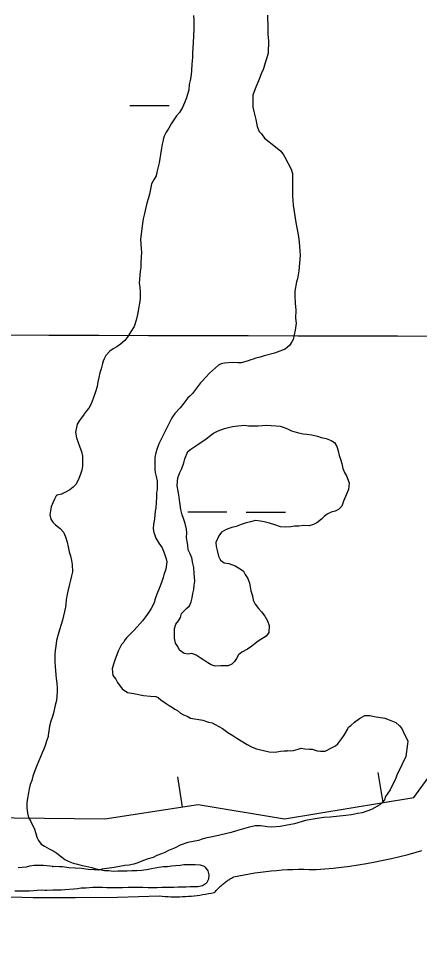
# Model space of a CAD drawing. Extents: x 3180038 to 3217926, y 922069 to 947485.
# Drawn here: x 3192221 to 3192550, y 939132 to 939884 of the extents above; entities that cross this region are included whole.
import ezdxf

# ---------------------------------------------------------------- set-up
doc = ezdxf.new("R2010")
doc.units = 0
for name, color, linetype in [('V-BORW-LINE', 7, 'Continuous'), ('V-GRID-MAJR', 7, 'Continuous'), ('V-LEVE-TOET', 7, 'Continuous'), ('V-ROAD-CNTR', 7, 'Continuous'), ('V-SITE-VEGE', 7, 'Continuous'), ('V-WETL-SWMP', 7, 'Continuous')]:
    doc.layers.add(name, color=color, linetype=linetype)

msp = doc.modelspace()

# ---------------------------------------------------------------- linework, layer by layer
at = {"layer": 'V-BORW-LINE'}
for p, q in [((3192519.57, 939241.54), (3192515.46, 939266.2)), ((3192355.21, 939237.86), (3192351.41, 939262.57))]:
    msp.add_line(p, q, dxfattribs=at)
for points in [[(3192544.78, 939245.74), (3192656.62, 939398.79)], [(3192438.83, 939228.08), (3192544.78, 939245.74)], [(3191226.25, 939239.86), (3192291.67, 939228.08)], [(3192291.67, 939228.08), (3192368.19, 939239.86)], [(3192368.19, 939239.86), (3192438.83, 939228.08)]]:
    msp.add_lwpolyline(points, dxfattribs=at)
at = {"layer": 'V-GRID-MAJR'}
msp.add_spline([(3184296.34, 939644.82), (3186905.45, 939637.89), (3192123.65, 939624.61), (3197341.86, 939612.09), (3202560.07, 939600.32), (3207778.28, 939589.32), (3212996.49, 939579.07), (3215605.59, 939574.23)], degree=3, dxfattribs=at)
at = {"layer": 'V-LEVE-TOET'}
msp.add_lwpolyline([(3192214.69, 939164.28), (3192233, 939163.87), (3192233, 939163.87), (3192267.47, 939163.66), (3192301.95, 939164.06), (3192336.42, 939165.07), (3192336.42, 939165.07), (3192338.78, 939164.85), (3192341.15, 939164.68), (3192343.52, 939164.54), (3192345.89, 939164.45), (3192348.26, 939164.4), (3192350.64, 939164.38), (3192353.01, 939164.41), (3192355.38, 939164.49), (3192357.75, 939164.6), (3192360.12, 939164.75), (3192362.49, 939164.95), (3192364.85, 939165.19), (3192367.2, 939165.47), (3192369.56, 939165.78), (3192371.9, 939166.15), (3192374.24, 939166.55), (3192376.57, 939166.99), (3192378.9, 939167.47), (3192381.21, 939167.99), (3192381.86, 939168.15), (3192381.86, 939168.15), (3192382.41, 939168.81), (3192382.96, 939169.45), (3192383.53, 939170.09), (3192384.11, 939170.72), (3192384.7, 939171.34), (3192385.3, 939171.95), (3192385.91, 939172.55), (3192386.53, 939173.13), (3192387.17, 939173.71), (3192387.81, 939174.27), (3192388.46, 939174.82), (3192389.12, 939175.37), (3192389.79, 939175.9), (3192390.47, 939176.42), (3192391.16, 939176.92), (3192391.85, 939177.42), (3192392.56, 939177.9), (3192393.27, 939178.37), (3192394, 939178.82), (3192394.72, 939179.27), (3192395.46, 939179.7), (3192396.21, 939180.12), (3192396.96, 939180.53), (3192397.1, 939180.6), (3192397.1, 939180.6), (3192401.47, 939181.54), (3192405.85, 939182.41), (3192410.25, 939183.2), (3192414.66, 939183.91), (3192419.09, 939184.55), (3192423.52, 939185.11), (3192427.96, 939185.6), (3192432.41, 939186), (3192436.87, 939186.33), (3192441.33, 939186.59), (3192445.8, 939186.76), (3192450.26, 939186.86), (3192454.73, 939186.88), (3192459.2, 939186.83), (3192463.66, 939186.69), (3192464.85, 939186.65), (3192464.85, 939186.65), (3192471.77, 939187.19), (3192478.67, 939187.86), (3192485.57, 939188.64), (3192492.45, 939189.54), (3192499.32, 939190.56), (3192506.17, 939191.7), (3192513, 939192.95), (3192519.8, 939194.32), (3192526.59, 939195.81), (3192533.34, 939197.41), (3192540.07, 939199.13), (3192546.77, 939200.97), (3192551.24, 939202.26)], dxfattribs=at)
at = {"layer": 'V-ROAD-CNTR'}
msp.add_arc((3192531.49, 939264.74), 150.2, 269.95573, 320.02194, dxfattribs=at)
at = {"layer": 'V-SITE-VEGE'}
for points in [[(3192424.87, 939886.27), (3192424.85, 939883.61), (3192425.19, 939878.29), (3192425.13, 939870.32), (3192425.85, 939865.38), (3192425.39, 939855.13), (3192424.22, 939850.58), (3192423.05, 939847.18), (3192421.49, 939841.49), (3192420.33, 939839.61), (3192418.01, 939833.93), (3192414.91, 939825.98), (3192412.97, 939820.68), (3192412.96, 939818.4), (3192412.93, 939815.37), (3192412.9, 939810.81), (3192413.63, 939807.39), (3192415.48, 939800.92), (3192416.57, 939795.22), (3192418.06, 939791.03), (3192419.94, 939789.12), (3192422.57, 939785.68), (3192431.63, 939778.39), (3192435.78, 939774.95), (3192438.03, 939771.89), (3192439.16, 939769.98), (3192444.39, 939760.07), (3192445.51, 939756.65), (3192445.48, 939753.23), (3192445.45, 939749.44), (3192445.42, 939745.26), (3192445.37, 939738.43), (3192446.07, 939730.83), (3192448.23, 939716.38), (3192449.33, 939710.68), (3192450.42, 939704.98), (3192450.77, 939700.42), (3192451.47, 939693.2), (3192451.82, 939689.4), (3192450.58, 939676.88), (3192449.4, 939670.44), (3192448.62, 939667.79), (3192447.42, 939660.2), (3192447.39, 939656.41), (3192447.72, 939650.33), (3192448.06, 939644.63), (3192448.01, 939638.18), (3192448.36, 939634), (3192447.55, 939628.31), (3192446.76, 939624.52), (3192445.97, 939620.73), (3192444.82, 939618.84), (3192442.9, 939615.82), (3192441.37, 939614.31), (3192439.46, 939612.81), (3192430.7, 939609.46), (3192422.33, 939607.25), (3192418.91, 939606.13), (3192415.48, 939605.4), (3192413.2, 939604.66), (3192411.3, 939603.92), (3192409.01, 939603.17), (3192406.35, 939602.43), (3192403.31, 939601.7), (3192400.65, 939601.72), (3192396.09, 939601.75), (3192389.64, 939601.43), (3192386.97, 939600.69), (3192384.69, 939599.57), (3192377.43, 939593.17), (3192374.36, 939589.78), (3192371.68, 939586.76), (3192370.15, 939585.25), (3192366.7, 939580.72), (3192363.63, 939576.57), (3192361.33, 939574.31)], [(3192361.33, 939574.31), (3192359.8, 939572.8), (3192356.35, 939568.66), (3192353.29, 939564.88), (3192349.07, 939559.98), (3192347.16, 939557.34), (3192346, 939555.45), (3192335.89, 939535.19)], [(3192335.89, 939535.19), (3192334.34, 939530.65), (3192333.56, 939528), (3192332.76, 939524.21), (3192332.75, 939521.93), (3192332.72, 939518.89), (3192332.69, 939514.34), (3192333.05, 939511.68), (3192333.78, 939508.63), (3192334.51, 939504.83), (3192334.47, 939499.9), (3192334.46, 939497.62), (3192334.06, 939495.35), (3192334.03, 939491.55), (3192333.58, 939482.82), (3192332.8, 939480.17), (3192332.78, 939477.13), (3192332.38, 939473.72), (3192331.58, 939469.55), (3192331.18, 939465.76), (3192331.91, 939462.71), (3192332.65, 939460.43), (3192333.39, 939458.15), (3192336.02, 939453.95), (3192338.65, 939450.13), (3192339.76, 939447.47), (3192341.25, 939443.66), (3192341.99, 939441), (3192342.36, 939438.71), (3192341.55, 939432.65), (3192339.99, 939428.1), (3192339.6, 939425.83), (3192338.05, 939421.66), (3192336.11, 939416.74), (3192334.18, 939412.2), (3192333.4, 939409.93), (3192332.62, 939407.66), (3192332.22, 939405), (3192329.53, 939400.47), (3192327.61, 939397.45), (3192326.45, 939395.56), (3192324.92, 939393.67), (3192322.62, 939390.27), (3192315.73, 939382.73), (3192312.67, 939379.72), (3192309.6, 939376.71), (3192308.07, 939374.82), (3192307.3, 939372.93), (3192305.38, 939371.04), (3192302.68, 939365.37), (3192299.97, 939358.18), (3192298.8, 939354.77), (3192297.64, 939350.98), (3192298.35, 939345.66), (3192300.61, 939342.61), (3192302.11, 939339.94), (3192305.86, 939334.6), (3192310.39, 939331.52), (3192315.33, 939330.72), (3192323.28, 939329.14), (3192328.97, 939328.72), (3192333.53, 939328.31), (3192335.42, 939327.53), (3192337.68, 939325.62), (3192341.08, 939323.31), (3192344.48, 939321.01), (3192347.13, 939319.47), (3192349.01, 939317.93), (3192351.28, 939316.78), (3192353.54, 939314.86), (3192356.19, 939313.32), (3192359.22, 939312.16), (3192361.86, 939310.62), (3192372.1, 939309.03), (3192376.65, 939307.47), (3192379.68, 939306.69), (3192381.95, 939305.53), (3192387.99, 939302.07), (3192392.53, 939299), (3192396.68, 939296.31), (3192399.7, 939294.39), (3192408.39, 939289), (3192411.79, 939287.08), (3192413.69, 939286.3), (3192415.96, 939285.53), (3192426.19, 939283.17), (3192431.12, 939282.75), (3192435.68, 939283.48), (3192438.72, 939283.83), (3192441, 939283.82), (3192441.38, 939284.19), (3192443.66, 939283.79), (3192446.32, 939284.15), (3192450.13, 939285.26), (3192452.41, 939286), (3192455.44, 939285.6), (3192459.23, 939285.19), (3192461.51, 939285.18), (3192465.68, 939284), (3192468.33, 939283.6), (3192472.13, 939283.57)], [(3192472.13, 939283.57), (3192477.85, 939286.57), (3192480.52, 939288.06), (3192482.43, 939289.57), (3192485.88, 939294.1), (3192487.8, 939296.74), (3192490.49, 939301.27), (3192491.27, 939303.17), (3192493.17, 939304.67), (3192496.23, 939307.31), (3192500.43, 939310.31), (3192504.63, 939312.93), (3192508.8, 939312.9), (3192512.21, 939312.12), (3192520.93, 939310.53), (3192524.72, 939309.36), (3192527.37, 939308.2), (3192530.02, 939307.04), (3192533.04, 939304.36), (3192534.91, 939302.07), (3192536.78, 939297.88), (3192538.66, 939294.83), (3192539.77, 939291.78), (3192539.75, 939289.5), (3192538.16, 939279.27), (3192535.07, 939272.46), (3192533.13, 939268.3), (3192531.21, 939264.89), (3192530.05, 939261.49), (3192525.42, 939252.03), (3192521.58, 939246.37), (3192520.8, 939243.72), (3192519.26, 939241.83), (3192516.97, 939239.57), (3192510.11, 939235.82), (3192502.49, 939233.23), (3192499.07, 939232.49), (3192493.75, 939231.39), (3192489.19, 939231.05), (3192483.87, 939230.33), (3192476.27, 939229.63), (3192470.95, 939229.3), (3192465.63, 939228.58), (3192456.13, 939226.75), (3192446.99, 939224.17), (3192439.77, 939222.7), (3192435.21, 939221.98), (3192428.37, 939221.27), (3192424.96, 939221.68), (3192419.27, 939222.48), (3192414.71, 939222.52), (3192409.01, 939221.04), (3192405.2, 939219.93), (3192399.49, 939218.46), (3192395.31, 939216.97), (3192382.38, 939214.03), (3192378.57, 939213.3), (3192375.15, 939212.57), (3192371.35, 939211.46), (3192368.3, 939210.35), (3192364.12, 939209.62), (3192359.56, 939208.9), (3192353.47, 939206.67), (3192349.27, 939204.42), (3192343.94, 939202.18), (3192340.89, 939200.69), (3192338.22, 939199.57), (3192334.42, 939198.08), (3192331.37, 939196.59), (3192327.18, 939195.48), (3192323.37, 939193.99), (3192318.81, 939192.13), (3192315.38, 939191.02), (3192311.58, 939190.29), (3192308.16, 939189.93), (3192299.41, 939188.48), (3192289.53, 939187.04), (3192286.49, 939186.3), (3192283.07, 939186.33), (3192278.14, 939186.75), (3192272.45, 939187.55), (3192262.21, 939188.01), (3192256.9, 939188.81), (3192254.62, 939188.83), (3192251.59, 939189.23), (3192248.93, 939188.87), (3192249.31, 939189.25), (3192241.34, 939190.07), (3192236.41, 939190.11), (3192233.75, 939190.13), (3192229.95, 939189.4), (3192227.28, 939188.66), (3192220.83, 939187.95)]]:
    msp.add_lwpolyline(points, dxfattribs=at)
at = {"layer": 'V-WETL-SWMP'}
for p, q in [((3192312.3, 939812.34), (3192344.3, 939812.27)), ((3192359.55, 939479.56), (3192391.55, 939479.49)), ((3192407.55, 939479.45), (3192439.55, 939479.38))]:
    msp.add_line(p, q, dxfattribs=at)
for points in [[(3192364.2, 939885.98), (3192364.53, 939882.4), (3192364.5, 939879.18), (3192364.47, 939874.71), (3192364.43, 939869.17), (3192364.03, 939863.98), (3192363.81, 939859.15), (3192363.43, 939855.58), (3192363.4, 939851.64), (3192362.99, 939846.1)], [(3192362.99, 939846.1), (3192362.78, 939841.09), (3192362.39, 939837.34), (3192361.46, 939832.88), (3192360.9, 939829.48), (3192360.51, 939825.01), (3192358.49, 939818.59), (3192357.03, 939814.48), (3192355.39, 939810.56), (3192352.85, 939806.65), (3192350.5, 939803.8), (3192348.33, 939800.6), (3192346.16, 939797.4), (3192344.16, 939793.83), (3192341.81, 939790.45), (3192340.36, 939787.24), (3192339.44, 939784.57), (3192339.44, 939783.85), (3192338.7, 939780.64), (3192337.76, 939775.81), (3192337.2, 939772.06), (3192336.82, 939768.85), (3192336.25, 939765.27), (3192335.51, 939762.06), (3192334.59, 939758.85), (3192333.67, 939754.74), (3192332.21, 939751.89), (3192330.04, 939748.15), (3192329.48, 939745.11), (3192328.18, 939739.75), (3192327.44, 939736.72), (3192326.16, 939732.26), (3192325.24, 939728.69), (3192324.3, 939723.86), (3192323.2, 939719.4), (3192322.63, 939715.65), (3192322.06, 939711.72), (3192321.49, 939706.89), (3192320.92, 939702.96), (3192321.07, 939698.84), (3192321.58, 939695.08), (3192321.73, 939691.86), (3192321.52, 939688.29), (3192321.31, 939683.81), (3192321.1, 939679.7), (3192320.72, 939676.31), (3192320.33, 939673.27), (3192319.93, 939666.83), (3192320.26, 939663.61), (3192320.58, 939659.13), (3192320.73, 939654.84), (3192320.35, 939651.8), (3192319.6, 939647.34), (3192319.04, 939644.3), (3192318.48, 939641.26), (3192317.37, 939636.62), (3192315.72, 939631.44), (3192313.36, 939627.53), (3192310.46, 939623.08), (3192308.11, 939619.88), (3192304.51, 939616.86), (3192301.63, 939614.74), (3192298.58, 939613.15), (3192295.88, 939611.03), (3192292.63, 939607.47), (3192291.18, 939604.8), (3192290.45, 939603.02), (3192289.72, 939601.06), (3192288.62, 939596.77), (3192287.52, 939593.38), (3192286.77, 939589.45), (3192286.03, 939586.06), (3192285.28, 939582.13), (3192284, 939577.84), (3192282.16, 939572.31), (3192280.52, 939568.03), (3192278.53, 939564.47), (3192276.54, 939562.16), (3192275.09, 939560.2), (3192274.73, 939559.67), (3192270.94, 939554.51), (3192269.12, 939551.48), (3192267.64, 939544.7), (3192268.5, 939540.22), (3192269.72, 939536.45), (3192271.12, 939532.51), (3192272.53, 939528.92), (3192273.39, 939525.15), (3192273.53, 939520.14), (3192273.33, 939516.93), (3192272.95, 939513.71), (3192271.67, 939510.32), (3192270.39, 939506.75), (3192268.2, 939502.12), (3192265.68, 939499.81), (3192262.98, 939497.51), (3192259.39, 939495.57), (3192257.41, 939494.51), (3192256.52, 939494.16), (3192252.39, 939493.12), (3192252.03, 939492.76)], [(3192369.76, 939359.99), (3192366.56, 939362.16), (3192362.99, 939363.62), (3192359.59, 939363.11), (3192356.55, 939363.67), (3192352.81, 939366.21), (3192351.41, 939369.26), (3192349.64, 939372.13), (3192348.78, 939376.08), (3192348.81, 939380.01), (3192348.84, 939384.12), (3192349.76, 939387.52), (3192351.93, 939390.36), (3192353.56, 939393.03), (3192354.48, 939396.25), (3192356.64, 939398.55), (3192358.81, 939400.68), (3192361.15, 939402.63), (3192362.43, 939406.02), (3192363.34, 939409.24), (3192363.91, 939412.81), (3192364.47, 939416.02), (3192364.86, 939419.6), (3192365.42, 939422.81), (3192365.26, 939426.04), (3192364.93, 939429.08), (3192364.61, 939433.91), (3192363.74, 939437.32), (3192362.88, 939441.98), (3192361.48, 939445.21), (3192360.07, 939448.44), (3192359.56, 939452.2), (3192359.05, 939455.24), (3192358.72, 939458.64), (3192358.93, 939462.4), (3192358.59, 939465.44), (3192357.55, 939470.1), (3192356.15, 939474.05), (3192355.1, 939477.1), (3192354.07, 939481.58), (3192353.38, 939485.52), (3192352.87, 939489.1), (3192352.19, 939493.58), (3192351.68, 939496.62), (3192351, 939500.92), (3192351.2, 939504.5), (3192351.4, 939507.54), (3192353.23, 939511.82), (3192354.68, 939515.03), (3192356.33, 939519.66), (3192357.25, 939523.06), (3192359.8, 939528.94), (3192362.14, 939530.89), (3192365.38, 939533.01), (3192368.61, 939535.31), (3192371.49, 939537.26), (3192374.37, 939539.2), (3192377.43, 939541.68), (3192380.67, 939543.98), (3192384.62, 939545.92), (3192389.82, 939547.85), (3192392.87, 939548.54), (3192396.27, 939549.41), (3192400.75, 939550.09), (3192406.12, 939550.58), (3192409.51, 939550.02), (3192413.45, 939549.99), (3192417.21, 939550.14), (3192420.79, 939550.29), (3192423.83, 939550.45), (3192427.94, 939550.41), (3192432.05, 939550.02), (3192435.27, 939549.64), (3192438.48, 939548.72), (3192441.34, 939547.63), (3192444.54, 939545.99), (3192450.26, 939544.16), (3192454.18, 939543.41), (3192457.22, 939543.21), (3192461.33, 939542.64), (3192465.8, 939541.53), (3192468.83, 939540.44), (3192473.12, 939539.51), (3192477.04, 939537.87), (3192479.71, 939536.42), (3192481.83, 939533.18), (3192482.88, 939529.6), (3192483.74, 939525.65), (3192484.79, 939522.78), (3192485.84, 939519.2), (3192486.7, 939515.08), (3192488.11, 939511.67), (3192489.7, 939508.97), (3192491.8, 939503.23), (3192491.4, 939497.87), (3192487.21, 939488.24), (3192485.75, 939484.14), (3192483.22, 939481.47), (3192480.35, 939480.24), (3192477.12, 939479.37), (3192473.71, 939477.79)], [(3192252.03, 939492.76), (3192251.85, 939492.76), (3192250.4, 939490.09), (3192249.13, 939487.06), (3192247.85, 939483.67), (3192247.11, 939480.28), (3192246.72, 939477.06), (3192247.41, 939473.66), (3192249.18, 939471.14), (3192251.31, 939468.98), (3192255.22, 939465.9), (3192257.71, 939463.02), (3192259.46, 939459.07), (3192260.86, 939454.77), (3192261.55, 939450.83), (3192262.59, 939446.71), (3192263.64, 939443.66), (3192264.5, 939439.72), (3192264.83, 939436.49), (3192265.15, 939430.59), (3192264.4, 939427.19), (3192263.48, 939423.62), (3192262.38, 939419.34), (3192261.27, 939414.7), (3192260.7, 939410.59), (3192260.33, 939409.34), (3192260.14, 939407.19), (3192259.38, 939401.65), (3192258.63, 939397.9), (3192257.15, 939390.76), (3192256.05, 939387.37), (3192254.58, 939383.08), (3192253.48, 939379.16), (3192252.01, 939374.16), (3192251.44, 939369.69), (3192251.05, 939366.12), (3192250.67, 939363.08), (3192250.65, 939360.04), (3192250.62, 939356.64), (3192250.95, 939352.88), (3192251.28, 939349.48), (3192251.95, 939343.21), (3192252.28, 939339.28), (3192252.6, 939335.52), (3192252.58, 939332.12), (3192252.37, 939328.72), (3192251.99, 939325.15), (3192251.06, 939321.22), (3192249.58, 939314.61), (3192248.48, 939311.22), (3192247.56, 939308.19), (3192246.46, 939304.08), (3192245.89, 939300.33), (3192245.15, 939296.4), (3192245.14, 939295.68), (3192244.04, 939291.93), (3192242.94, 939288.19), (3192241.66, 939285.33), (3192240.38, 939282.12), (3192238.93, 939278.91), (3192237.65, 939275.7), (3192236.19, 939272.32), (3192234.55, 939268.39), (3192232.72, 939263.22), (3192231.8, 939259.47), (3192230.53, 939256.44), (3192229.78, 939252.87), (3192229.22, 939249.47), (3192228.47, 939245.19), (3192227.73, 939241.43), (3192227.69, 939237.32), (3192228.38, 939233.02), (3192228.38, 939232.84), (3192229.24, 939229.26), (3192231.01, 939226.02), (3192234.18, 939219.74), (3192235.05, 939216.33), (3192235.92, 939213.29), (3192237.32, 939210.41), (3192239.45, 939207.53), (3192242.3, 939205.72), (3192246.22, 939203.55), (3192249.78, 939201.73), (3192252.45, 939200.1), (3192256.18, 939197.03), (3192258.85, 939195.04), (3192261.7, 939193.41), (3192265.8, 939191.77), (3192269.2, 939191.03), (3192273.12, 939189.92), (3192276.16, 939189.36), (3192281.16, 939188.25), (3192284.37, 939187.33), (3192287.59, 939186.77), (3192291.52, 939186.02), (3192295.09, 939185.82), (3192298.67, 939185.43), (3192302.25, 939185.58), (3192305.83, 939185.55), (3192309.94, 939185.7), (3192313.7, 939185.85)], [(3192473.71, 939477.79), (3192471.37, 939475.84), (3192469.21, 939473.53), (3192465.43, 939470.7), (3192462.73, 939469.11), (3192458.97, 939468.24), (3192454.68, 939468.28), (3192450.74, 939467.95), (3192447.16, 939467.8), (3192443.94, 939467.29), (3192439.28, 939466.96), (3192435.53, 939467.35), (3192430.89, 939469), (3192426.61, 939470.28), (3192422.14, 939471.39), (3192419.11, 939471.95), (3192415.18, 939472.52), (3192411.05, 939471.48), (3192406.57, 939470.44), (3192403.34, 939469.21), (3192399.22, 939467.63), (3192395.63, 939466.77), (3192391.15, 939465.19), (3192387.37, 939463.07), (3192385.03, 939460.05), (3192382.66, 939454.52), (3192382.99, 939451.12), (3192383.68, 939447.9), (3192384.9, 939443.42), (3192386.48, 939440), (3192389.33, 939437.84), (3192393.26, 939437.27), (3192398.43, 939435.44), (3192402.53, 939432.9), (3192405.19, 939431.09), (3192406.78, 939428.4), (3192408.9, 939424.98), (3192410.13, 939421.22), (3192410.64, 939418.17), (3192411.33, 939414.95), (3192412.73, 939410.82), (3192413.24, 939407.24), (3192414.82, 939404.01), (3192417.48, 939400.41), (3192420.14, 939397.7), (3192422.8, 939394.29), (3192424.91, 939390.33), (3192426.31, 939386.39), (3192425.91, 939380.84), (3192423.74, 939377.82), (3192417.27, 939373.58), (3192414.75, 939371.81), (3192412.23, 939369.5), (3192408.46, 939367.21), (3192403.79, 939364.74), (3192401.26, 939362.43), (3192399.63, 939359.58), (3192398, 939356.91), (3192395.84, 939354.78), (3192392.79, 939353.55), (3192389.75, 939353.4), (3192386.7, 939353.42), (3192382.05, 939353.1), (3192378.66, 939354.2), (3192375.99, 939355.83), (3192372.79, 939358), (3192369.76, 939359.99)], [(3192313.7, 939185.85), (3192317.99, 939186), (3192321.93, 939186.14), (3192323.72, 939186.31), (3192326.05, 939186.83), (3192329.81, 939187.51), (3192332.86, 939188.03), (3192335.9, 939188.54), (3192339.84, 939189.05), (3192343.06, 939189.2), (3192346.29, 939189.71), (3192349.51, 939189.87), (3192353.27, 939190.37), (3192356.31, 939190.71), (3192359.35, 939190.68), (3192362.39, 939190.84), (3192365.61, 939190.82), (3192369.73, 939190.43), (3192373.12, 939189.51), (3192374, 939188.6), (3192375.95, 939185.73), (3192376.82, 939182.32), (3192376.61, 939178.92), (3192374.98, 939175.54), (3192371.74, 939173.42), (3192367.98, 939172.55), (3192364.76, 939172.58), (3192361.72, 939172.42), (3192358.32, 939172.27), (3192355.27, 939172.29), (3192351.87, 939172.14), (3192348.3, 939171.99), (3192344.9, 939172.01), (3192341.5, 939172.04), (3192338.46, 939171.88), (3192334.52, 939171.74), (3192331.12, 939171.76), (3192327.19, 939171.79), (3192322.89, 939172.01), (3192318.6, 939171.86), (3192315.02, 939171.89), (3192310.91, 939171.92), (3192306.08, 939171.78), (3192301.6, 939171.63), (3192298.03, 939171.66), (3192293.37, 939171.7), (3192289.8, 939171.9), (3192285.86, 939172.11), (3192281.93, 939171.96), (3192276.02, 939171.47), (3192272.26, 939171.32), (3192269.22, 939170.99), (3192266.18, 939170.66), (3192258.84, 939170.18), (3192255.79, 939169.84), (3192252.57, 939169.69), (3192249, 939169.71), (3192244.16, 939169.57), (3192242.55, 939169.59), (3192239.51, 939169.79), (3192236.29, 939169.63), (3192233.25, 939169.3), (3192229.67, 939168.97), (3192226.63, 939168.99), (3192222.69, 939169.02), (3192218.04, 939169.06)]]:
    msp.add_lwpolyline(points, dxfattribs=at)

doc.saveas('drawing.dxf')
